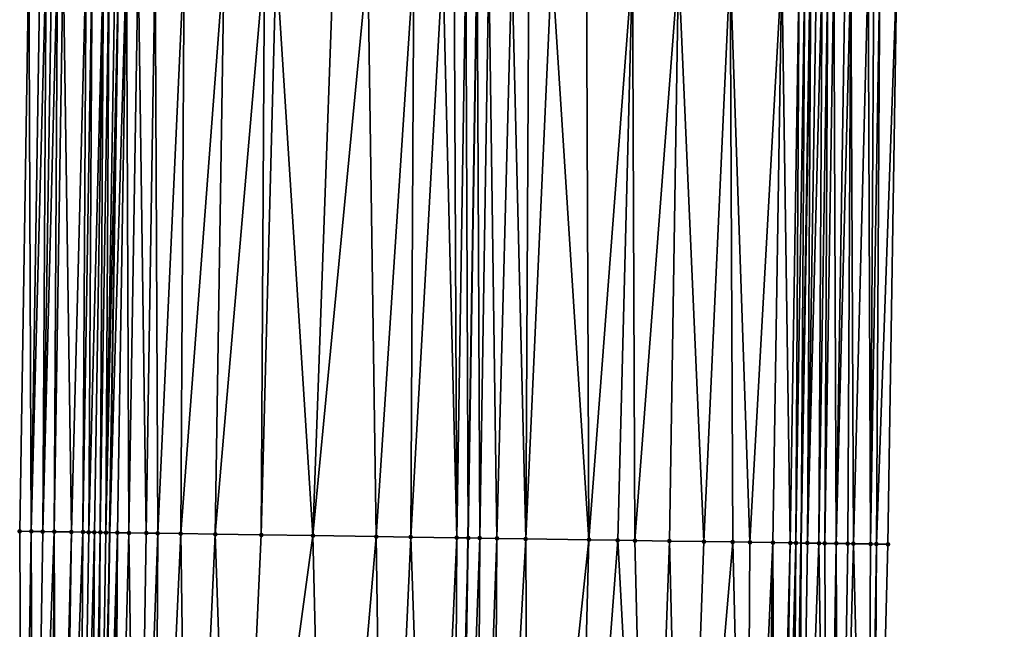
# Model space of a CAD drawing. Header units: feet. Extents: x 2004186 to 2014793, y 836912 to 864902.
# Tile 888 of 974: x 2004186 to 2004220, y 861039 to 861061. Entities that reach past the tile are written whole.
import ezdxf

# ---------------------------------------------------------------- set-up
doc = ezdxf.new("R2010")
doc.units = ezdxf.units.FT
doc.header["$LTSCALE"] = 100
doc.header["$MEASUREMENT"] = 0
for name, color, linetype, lineweight in [('EP_Travel Lane', 5, 'Continuous', 40), ('GPL_Skip Line', 2, 'Continuous', 40), ('Road Shots', 4, 'Continuous', 200), ('Road X-Section', 30, 'Continuous', 13)]:
    doc.layers.add(name, color=color, linetype=linetype, lineweight=lineweight)
doc.layers.add('I-77 SB_MM21-27-Surface-Border', color=7, linetype='Continuous')
doc.layers.add('I-77 SB_MM21-27-Surface-TIN', color=7, linetype='Continuous')

msp = doc.modelspace()

# ---------------------------------------------------------------- linework, layer by layer
at = {"layer": 'EP_Travel Lane'}
for points in [[(2004188.350491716, 860922.342251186, 458.7091436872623), (2004188.217480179, 860942.5299093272, 459.1132109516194), (2004188.277446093, 860962.5266677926, 459.4701127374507), (2004188.337413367, 860982.5238797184, 459.8030662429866), (2004188.397376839, 861002.5198240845, 460.2029673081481), (2004188.549641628, 861022.6916883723, 460.62647474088), (2004188.870431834, 861042.6852360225, 461.0204127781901), (2004189.191227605, 861062.6791305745, 461.3969063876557), (2004189.512018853, 861082.6727431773, 461.787587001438), (2004189.900987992, 861102.8221645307, 462.1748306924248), (2004190.457242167, 861122.8108226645, 462.5558880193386), (2004191.013463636, 861142.7983055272, 462.9940529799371), (2004191.569679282, 861162.7855791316, 463.4423803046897), (2004192.16361443, 861182.8993244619, 463.8981019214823), (2004192.865485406, 861202.883431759, 464.2831902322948), (2004193.567376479, 861222.8681112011, 464.6402158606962), (2004194.269244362, 861242.852130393, 465.0296214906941)], [(2004212.463052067, 860922.6906974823, 457.8377808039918), (2004212.309389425, 860942.509159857, 458.2545775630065), (2004212.363620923, 860962.5054585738, 458.6362310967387), (2004212.417853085, 860982.5020026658, 459.0049167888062), (2004212.47208558, 861002.4986691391, 459.3671489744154), (2004212.611287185, 861022.3285991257, 459.7994372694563), (2004212.92620965, 861042.322114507, 460.1996562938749), (2004213.241133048, 861062.3156891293, 460.5968963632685), (2004213.556060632, 861082.3095294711, 460.9807662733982), (2004213.943923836, 861102.1552192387, 461.3803629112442), (2004214.511993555, 861122.1433622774, 461.7701255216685), (2004215.080044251, 861142.1308359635, 462.19241312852), (2004215.648104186, 861162.1186347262, 462.5989099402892), (2004216.258398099, 861181.9864827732, 463.0114498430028), (2004217.015752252, 861201.9677340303, 463.4314082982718), (2004217.773117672, 861221.9492825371, 463.8367978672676), (2004218.530487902, 861241.9309579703, 464.2359579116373)]]:
    msp.add_polyline3d(points, dxfattribs=at)
at = {"layer": 'GPL_Skip Line'}
msp.add_polyline3d([(2004200.960178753, 860922.5236459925, 458.2950397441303), (2004200.804459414, 860942.5187398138, 458.6819819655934), (2004200.835171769, 860962.5145782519, 459.0898582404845), (2004200.865886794, 860982.5121545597, 459.4059303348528), (2004200.896599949, 861002.5085132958, 459.786321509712), (2004201.023899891, 861022.5034788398, 460.196381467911), (2004201.339265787, 861042.4966912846, 460.6114757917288), (2004201.654640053, 861062.4904343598, 460.9998868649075), (2004201.970009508, 861082.4838724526, 461.4036342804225), (2004202.358246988, 861102.4760442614, 461.7903318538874), (2004202.926310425, 861122.4639662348, 462.1908363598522), (2004203.4943617, 861142.4514602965, 462.6121338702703), (2004204.062409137, 861162.4388192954, 463.0399943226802), (2004204.678962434, 861182.4244422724, 463.4734297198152), (2004205.450956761, 861202.4051672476, 463.8914655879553), (2004206.222968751, 861222.3863493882, 464.2870820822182), (2004206.99498146, 861242.3675501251, 464.6817865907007)], dxfattribs=at)
at = {"layer": 'I-77 SB_MM21-27-Surface-Border', "color": 3, "linetype": 'ByBlock', "lineweight": -2}
for points in [[(2004187.36158193, 860922.3280906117, 458.7383338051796), (2004187.404462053, 860942.5307491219, 459.1348138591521), (2004187.235176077, 860962.5278271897, 459.49343318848), (2004186.265890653, 860982.5258792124, 459.8655192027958), (2004186.296603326, 861002.5219244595, 460.2624634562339), (2004185.825628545, 861022.7329423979, 460.7126237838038), (2004185.741044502, 861042.7324830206, 461.1267337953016), (2004186.056421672, 861062.7264102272, 461.5058819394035), (2004186.371793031, 861082.7199690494, 461.9035657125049), (2004186.764258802, 861102.9092102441, 462.2768487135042), (2004187.332340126, 861122.8977616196, 462.6467693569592), (2004188.100307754, 861142.879471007, 463.073067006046), (2004189.068185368, 861162.8551716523, 463.5152458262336), (2004190.689037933, 861182.9555736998, 463.9335488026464), (2004191.660910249, 861202.9292785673, 464.3171883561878), (2004191.833385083, 861222.9340267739, 464.6931279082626), (2004193.804542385, 861242.8699143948, 465.037978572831)], [(2004219.985724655, 861241.8769193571, 464.1288523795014), (2004219.013869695, 861221.9036637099, 463.7231923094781), (2004219.041312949, 861201.8929332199, 463.2619491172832), (2004218.669069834, 861181.8980445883, 462.7811678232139), (2004218.456999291, 861162.0438829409, 462.3523632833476), (2004218.088867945, 861142.0507300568, 461.9299440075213), (2004217.520816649, 861122.0632352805, 461.5086812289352), (2004216.95273901, 861102.0748135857, 461.1324589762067), (2004216.768384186, 861082.2641143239, 460.7165829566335), (2004216.253030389, 861062.273246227, 460.3422266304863), (2004215.937656, 861042.2794953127, 459.9542062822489), (2004215.422310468, 861022.2891511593, 459.5534926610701), (2004215.096601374, 861002.4985356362, 459.1612570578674), (2004214.865888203, 860982.5023200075, 458.7895266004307), (2004213.835173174, 860962.5055086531, 458.514188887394), (2004213.604460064, 860942.5093327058, 458.1403691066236), (2004213.758822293, 860922.7103066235, 457.7464241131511)]]:
    msp.add_polyline3d(points, dxfattribs=at)
at = {"layer": 'I-77 SB_MM21-27-Surface-TIN', "color": 128, "linetype": 'ByBlock', "lineweight": -2}
for points in [[(2004186.056421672, 861062.7264102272, 461.5058819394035), (2004185.741044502, 861042.7324830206, 461.1267337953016), (2004186.140998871, 861042.7264356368, 461.1135945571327)], [(2004186.456375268, 861062.7203138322, 461.4952073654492), (2004186.056421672, 861062.7264102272, 461.5058819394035), (2004186.140998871, 861042.7264356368, 461.1135945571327)], [(2004186.656353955, 861062.7173853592, 461.4838496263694), (2004186.456375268, 861062.7203138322, 461.4952073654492), (2004186.140998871, 861042.7264356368, 461.1135945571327)], [(2004186.656353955, 861062.7173853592, 461.4838496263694), (2004186.140998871, 861042.7264356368, 461.1135945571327), (2004186.540956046, 861042.7205661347, 461.0915103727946)], [(2004186.856333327, 861062.7145003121, 461.4703081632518), (2004186.656353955, 861062.7173853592, 461.4838496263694), (2004186.540956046, 861042.7205661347, 461.0915103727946)], [(2004187.056311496, 861062.7115390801, 461.460597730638), (2004186.856333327, 861062.7145003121, 461.4703081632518), (2004186.540956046, 861042.7205661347, 461.0915103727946)], [(2004187.056311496, 861062.7115390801, 461.460597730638), (2004186.540956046, 861042.7205661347, 461.0915103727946), (2004186.940910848, 861042.714546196, 461.0769910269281)], [(2004187.256288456, 861062.70850113, 461.4547451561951), (2004187.056311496, 861062.7115390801, 461.460597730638), (2004186.940910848, 861042.714546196, 461.0769910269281)], [(2004187.256288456, 861062.70850113, 461.4547451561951), (2004186.940910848, 861042.714546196, 461.0769910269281), (2004187.540841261, 861042.7054027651, 461.0609206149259)], [(2004188.056191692, 861062.6960575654, 461.4460064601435), (2004187.256288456, 861062.70850113, 461.4547451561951), (2004187.540841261, 861042.7054027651, 461.0609206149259)], [(2004188.056191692, 861062.6960575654, 461.4460064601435), (2004187.540841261, 861042.7054027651, 461.0609206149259), (2004187.940794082, 861042.6992572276, 461.0527171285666)], [(2004188.256168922, 861062.693036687, 461.4392954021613), (2004188.056191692, 861062.6960575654, 461.4460064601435), (2004187.940794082, 861042.6992572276, 461.0527171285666)], [(2004188.256168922, 861062.693036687, 461.4392954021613), (2004187.940794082, 861042.6992572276, 461.0527171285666), (2004188.140771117, 861042.6962240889, 461.0466225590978)], [(2004188.65612534, 861062.6871192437, 461.4196220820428), (2004188.256168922, 861062.693036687, 461.4392954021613), (2004188.140771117, 861042.6962240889, 461.0466225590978)], [(2004188.65612534, 861062.6871192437, 461.4196220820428), (2004188.140771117, 861042.6962240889, 461.0466225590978), (2004188.340748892, 861042.6932378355, 461.0381702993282)], [(2004188.65612534, 861062.6871192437, 461.4196220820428), (2004188.340748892, 861042.6932378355, 461.0381702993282), (2004188.540727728, 861042.6903187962, 461.0263381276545)], [(2004188.856105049, 861062.6842555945, 461.405004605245), (2004188.65612534, 861062.6871192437, 461.4196220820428), (2004188.540727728, 861042.6903187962, 461.0263381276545)], [(2004188.856105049, 861062.6842555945, 461.405004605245), (2004188.540727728, 861042.6903187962, 461.0263381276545), (2004188.740704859, 861042.6872917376, 461.0199378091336)], [(2004189.056083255, 861062.6812966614, 461.3951785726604), (2004188.856105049, 861062.6842555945, 461.405004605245), (2004188.740704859, 861042.6872917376, 461.0199378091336)], [(2004189.056083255, 861062.6812966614, 461.3951785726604), (2004188.740704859, 861042.6872917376, 461.0199378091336), (2004189.191227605, 861062.6791305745, 461.3969063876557)], [(2004188.740704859, 861042.6872917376, 461.0199378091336), (2004188.870431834, 861042.6852360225, 461.0204127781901), (2004189.191227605, 861062.6791305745, 461.3969063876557)], [(2004189.456031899, 861062.6748863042, 461.4002918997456), (2004189.191227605, 861062.6791305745, 461.3969063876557), (2004188.870431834, 861042.6852360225, 461.0204127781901)], [(2004189.456031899, 861062.6748863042, 461.4002918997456), (2004188.870431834, 861042.6852360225, 461.0204127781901), (2004189.140654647, 861042.6809539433, 461.0214021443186)], [(2004189.456031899, 861062.6748863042, 461.4002918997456), (2004189.140654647, 861042.6809539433, 461.0214021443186), (2004189.540607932, 861042.6748377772, 461.011721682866)], [(2004189.855985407, 861062.6687843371, 461.3898975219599), (2004189.456031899, 861062.6748863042, 461.4002918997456), (2004189.540607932, 861042.6748377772, 461.011721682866)], [(2004189.855985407, 861062.6687843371, 461.3898975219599), (2004189.540607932, 861042.6748377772, 461.011721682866), (2004190.140536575, 861042.6655822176, 461.0012897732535)], [(2004190.455913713, 861062.6595073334, 461.3805441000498), (2004189.855985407, 861062.6687843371, 461.3898975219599), (2004190.140536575, 861042.6655822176, 461.0012897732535)], [(2004190.455913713, 861062.6595073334, 461.3805441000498), (2004190.140536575, 861042.6655822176, 461.0012897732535), (2004190.540490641, 861042.6595155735, 460.9891190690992)], [(2004191.455799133, 861062.6443569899, 461.3492995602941), (2004190.455913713, 861062.6595073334, 461.3805441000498), (2004190.540490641, 861042.6595155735, 460.9891190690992)], [(2004191.455799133, 861062.6443569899, 461.3492995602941), (2004190.540490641, 861042.6595155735, 460.9891190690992), (2004191.340400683, 861042.6475034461, 460.9586849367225)], [(2004192.855639, 861062.623164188, 461.3046681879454), (2004191.455799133, 861062.6443569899, 461.3492995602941), (2004191.340400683, 861042.6475034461, 460.9586849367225)], [(2004192.855639, 861062.623164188, 461.3046681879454), (2004191.340400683, 861042.6475034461, 460.9586849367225), (2004192.540264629, 861042.6294144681, 460.9165933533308)], [(2004194.255480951, 861062.6021035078, 461.2533929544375), (2004192.855639, 861062.623164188, 461.3046681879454), (2004192.540264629, 861042.6294144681, 460.9165933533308)], [(2004194.255480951, 861062.6021035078, 461.2533929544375), (2004192.540264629, 861042.6294144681, 460.9165933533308), (2004194.140082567, 861042.605254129, 460.8625682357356)], [(2004194.655434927, 861062.5960311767, 461.2415083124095), (2004194.255480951, 861062.6021035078, 461.2533929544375), (2004194.140082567, 861042.605254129, 460.8625682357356)], [(2004194.655434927, 861062.5960311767, 461.2415083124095), (2004194.140082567, 861042.605254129, 460.8625682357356), (2004195.939878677, 861042.5781328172, 460.7988196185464)], [(2004196.655207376, 861062.5658324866, 461.1738902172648), (2004194.655434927, 861062.5960311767, 461.2415083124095), (2004195.939878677, 861042.5781328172, 460.7988196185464)], [(2004197.855071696, 861062.5477672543, 461.1306048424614), (2004196.655207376, 861062.5658324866, 461.1738902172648), (2004195.939878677, 861042.5781328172, 460.7988196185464)], [(2004197.855071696, 861062.5477672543, 461.1306048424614), (2004195.939878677, 861042.5781328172, 460.7988196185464), (2004198.139630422, 861042.5450442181, 460.7179040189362)], [(2004199.454889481, 861062.5235972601, 461.0770656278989), (2004197.855071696, 861062.5477672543, 461.1306048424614), (2004198.139630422, 861042.5450442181, 460.7179040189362)], [(2004199.454889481, 861062.5235972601, 461.0770656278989), (2004198.139630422, 861042.5450442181, 460.7179040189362), (2004199.339494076, 861042.5269367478, 460.6767423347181)], [(2004200.454776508, 861062.5085487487, 461.0407003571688), (2004199.454889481, 861062.5235972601, 461.0770656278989), (2004199.339494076, 861042.5269367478, 460.6767423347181)], [(2004200.454776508, 861062.5085487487, 461.0407003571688), (2004199.339494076, 861042.5269367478, 460.6767423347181), (2004200.939312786, 861042.5028253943, 460.6202539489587)], [(2004200.854730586, 861062.5024829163, 461.0284889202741), (2004200.454776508, 861062.5085487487, 461.0407003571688), (2004200.939312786, 861042.5028253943, 460.6202539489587)], [(2004201.254686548, 861062.496536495, 461.0102727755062), (2004200.854730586, 861062.5024829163, 461.0284889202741), (2004200.939312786, 861042.5028253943, 460.6202539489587)], [(2004201.254686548, 861062.496536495, 461.0102727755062), (2004200.939312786, 861042.5028253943, 460.6202539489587), (2004201.339265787, 861042.4966912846, 460.6114757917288)], [(2004201.254686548, 861062.496536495, 461.0102727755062), (2004201.339265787, 861042.4966912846, 460.6114757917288), (2004201.654640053, 861062.4904343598, 460.9998868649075)], [(2004201.739218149, 861042.4905166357, 460.6047361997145), (2004201.654640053, 861062.4904343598, 460.9998868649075), (2004201.339265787, 861042.4966912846, 460.6114757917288)], [(2004202.054591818, 861062.4842218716, 460.9950501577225), (2004201.654640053, 861062.4904343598, 460.9998868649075), (2004201.739218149, 861042.4905166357, 460.6047361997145)], [(2004202.054591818, 861062.4842218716, 460.9950501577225), (2004201.739218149, 861042.4905166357, 460.6047361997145), (2004202.3391493, 861042.4814200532, 460.5863099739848)], [(2004202.854500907, 861062.4721493, 460.9676557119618), (2004202.054591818, 861062.4842218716, 460.9950501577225), (2004202.3391493, 861042.4814200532, 460.5863099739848)], [(2004202.854500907, 861062.4721493, 460.9676557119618), (2004202.3391493, 861042.4814200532, 460.5863099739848), (2004203.339035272, 861042.466304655, 460.5533079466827)], [(2004203.454432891, 861062.4631055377, 460.9465735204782), (2004202.854500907, 861062.4721493, 460.9676557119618), (2004203.339035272, 861042.466304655, 460.5533079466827)], [(2004204.254341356, 861062.4509934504, 460.9211661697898), (2004203.454432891, 861062.4631055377, 460.9465735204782), (2004203.339035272, 861042.466304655, 460.5533079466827)], [(2004204.254341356, 861062.4509934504, 460.9211661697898), (2004203.339035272, 861042.466304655, 460.5533079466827), (2004205.538783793, 861042.4330117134, 460.4826679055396)], [(2004205.454205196, 861062.4328976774, 460.8794165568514), (2004204.254341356, 861062.4509934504, 460.9211661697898), (2004205.538783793, 861042.4330117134, 460.4826679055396)], [(2004207.054021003, 861062.4086022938, 460.8321826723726), (2004205.454205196, 861062.4328976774, 460.8794165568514), (2004205.538783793, 861042.4330117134, 460.4826679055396)], [(2004207.054021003, 861062.4086022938, 460.8321826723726), (2004205.538783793, 861042.4330117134, 460.4826679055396), (2004206.53866888, 861042.4178402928, 460.4524830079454)], [(2004207.054021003, 861062.4086022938, 460.8321826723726), (2004206.53866888, 861042.4178402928, 460.4524830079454), (2004207.138600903, 861042.4087989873, 460.4312771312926)], [(2004208.653836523, 861062.3842886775, 460.7858656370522), (2004207.054021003, 861062.4086022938, 460.8321826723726), (2004207.138600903, 861042.4087989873, 460.4312771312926)], [(2004208.653836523, 861062.3842886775, 460.7858656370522), (2004207.138600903, 861042.4087989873, 460.4312771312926), (2004208.33846227, 861042.3905464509, 460.3974102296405)], [(2004208.653836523, 861062.3842886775, 460.7858656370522), (2004208.33846227, 861042.3905464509, 460.3974102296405), (2004209.538324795, 861042.3723673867, 460.3598487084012)], [(2004210.45363247, 861062.3571569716, 460.7226401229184), (2004208.653836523, 861062.3842886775, 460.7858656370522), (2004209.538324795, 861042.3723673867, 460.3598487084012)], [(2004210.45363247, 861062.3571569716, 460.7226401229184), (2004209.538324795, 861042.3723673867, 460.3598487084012), (2004210.538210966, 861042.3572646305, 460.326210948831)], [(2004212.25343101, 861062.3301896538, 460.6511481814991), (2004210.45363247, 861062.3571569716, 460.7226401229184), (2004211.138143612, 861042.3482628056, 460.3030197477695)], [(2004210.45363247, 861062.3571569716, 460.7226401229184), (2004210.538210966, 861042.3572646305, 460.326210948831), (2004211.138143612, 861042.3482628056, 460.3030197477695)], [(2004212.25343101, 861062.3301896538, 460.6511481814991), (2004211.138143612, 861042.3482628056, 460.3030197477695), (2004211.938055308, 861042.336355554, 460.2673118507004)], [(2004212.25343101, 861062.3301896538, 460.6511481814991), (2004211.938055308, 861042.336355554, 460.2673118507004), (2004212.537991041, 861042.3275494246, 460.2342799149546)], [(2004212.85336569, 861062.3213167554, 460.6214739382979), (2004212.25343101, 861062.3301896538, 460.6511481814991), (2004212.537991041, 861042.3275494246, 460.2342799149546)], [(2004212.85336569, 861062.3213167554, 460.6214739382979), (2004212.537991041, 861042.3275494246, 460.2342799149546), (2004212.737970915, 861042.3246962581, 460.219135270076)], [(2004213.053345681, 861062.3184710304, 460.6059551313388), (2004212.85336569, 861062.3213167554, 460.6214739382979), (2004212.737970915, 861042.3246962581, 460.219135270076)], [(2004213.053345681, 861062.3184710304, 460.6059551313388), (2004212.737970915, 861042.3246962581, 460.219135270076), (2004212.92620965, 861042.322114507, 460.1996562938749)], [(2004213.053345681, 861062.3184710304, 460.6059551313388), (2004212.92620965, 861042.322114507, 460.1996562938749), (2004213.241133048, 861062.3156891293, 460.5968963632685)], [(2004213.253323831, 861062.3155085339, 460.5963082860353), (2004213.241133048, 861062.3156891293, 460.5968963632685), (2004212.92620965, 861042.322114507, 460.1996562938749)], [(2004213.253323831, 861062.3155085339, 460.5963082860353), (2004212.92620965, 861042.322114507, 460.1996562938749), (2004213.137934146, 861042.3192106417, 460.1777470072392)], [(2004213.453299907, 861062.3124145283, 460.5932744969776), (2004213.253323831, 861062.3155085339, 460.5963082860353), (2004213.137934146, 861042.3192106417, 460.1777470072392)], [(2004213.653279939, 861062.3095713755, 460.5776263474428), (2004213.453299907, 861062.3124145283, 460.5932744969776), (2004213.137934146, 861042.3192106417, 460.1777470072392)], [(2004213.653279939, 861062.3095713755, 460.5776263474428), (2004213.137934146, 861042.3192106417, 460.1777470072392), (2004213.53789345, 861042.3134761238, 460.1488750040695)], [(2004213.85326126, 861062.3068099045, 460.5578707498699), (2004213.653279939, 861062.3095713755, 460.5776263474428), (2004213.53789345, 861042.3134761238, 460.1488750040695)], [(2004213.85326126, 861062.3068099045, 460.5578707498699), (2004213.53789345, 861042.3134761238, 460.1488750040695), (2004213.737873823, 861042.310654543, 460.1321420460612)], [(2004214.053243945, 861062.3041349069, 460.5337667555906), (2004213.85326126, 861062.3068099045, 460.5578707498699), (2004213.737873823, 861042.310654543, 460.1321420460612)], [(2004214.053243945, 861062.3041349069, 460.5337667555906), (2004213.737873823, 861042.310654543, 460.1321420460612), (2004214.137837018, 861042.3051667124, 460.0908651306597)], [(2004214.453210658, 861062.2988700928, 460.4812753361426), (2004214.053243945, 861062.3041349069, 460.5337667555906), (2004214.137837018, 861042.3051667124, 460.0908651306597)], [(2004214.653192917, 861062.2961681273, 460.4585274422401), (2004214.453210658, 861062.2988700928, 460.4812753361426), (2004214.137837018, 861042.3051667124, 460.0908651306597)], [(2004214.653192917, 861062.2961681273, 460.4585274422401), (2004214.137837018, 861042.3051667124, 460.0908651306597), (2004214.53780036, 861042.2996881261, 460.0491233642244)], [(2004214.653192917, 861062.2961681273, 460.4585274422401), (2004214.53780036, 861042.2996881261, 460.0491233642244), (2004214.737780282, 861042.2968379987, 460.0338258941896)], [(2004215.253134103, 861062.2877077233, 460.4081105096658), (2004214.653192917, 861062.2961681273, 460.4585274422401), (2004214.737780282, 861042.2968379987, 460.0338258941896)], [(2004215.253134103, 861062.2877077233, 460.4081105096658), (2004214.737780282, 861042.2968379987, 460.0338258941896), (2004215.337716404, 861042.2880565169, 459.9995545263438)], [(2004215.453112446, 861062.2847574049, 460.3978512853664), (2004215.253134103, 861062.2877077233, 460.4081105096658), (2004215.337716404, 861042.2880565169, 459.9995545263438)], [(2004215.453112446, 861062.2847574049, 460.3978512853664), (2004215.337716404, 861042.2880565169, 459.9995545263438), (2004215.653089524, 861062.2817269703, 460.3916207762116)], [(2004215.653089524, 861062.2817269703, 460.3916207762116), (2004215.337716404, 861042.2880565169, 459.9995545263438), (2004215.537695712, 861042.2851674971, 459.9862127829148)], [(2004215.653089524, 861062.2817269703, 460.3916207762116), (2004215.537695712, 861042.2851674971, 459.9862127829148), (2004216.253030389, 861062.273246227, 460.3422266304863)], [(2004216.253030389, 861062.273246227, 460.3422266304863), (2004215.537695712, 861042.2851674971, 459.9862127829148), (2004215.937656, 861042.2794953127, 459.9542062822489)], [(2004186.140998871, 861042.7264356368, 461.1135945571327), (2004185.741044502, 861042.7324830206, 461.1267337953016), (2004185.825628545, 861022.7329423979, 460.7126237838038)], [(2004186.140998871, 861042.7264356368, 461.1135945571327), (2004185.825628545, 861022.7329423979, 460.7126237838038), (2004186.225582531, 861022.7268707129, 460.7007064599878)], [(2004186.540956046, 861042.7205661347, 461.0915103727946), (2004186.140998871, 861042.7264356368, 461.1135945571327), (2004186.225582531, 861022.7268707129, 460.7007064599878)], [(2004186.940910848, 861042.714546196, 461.0769910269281), (2004186.540956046, 861042.7205661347, 461.0915103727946), (2004186.225582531, 861022.7268707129, 460.7007064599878)], [(2004186.940910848, 861042.714546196, 461.0769910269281), (2004186.225582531, 861022.7268707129, 460.7007064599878), (2004186.825516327, 861022.7179417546, 460.6738509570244)], [(2004186.940910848, 861042.714546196, 461.0769910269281), (2004186.825516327, 861022.7179417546, 460.6738509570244), (2004187.025494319, 861022.7149692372, 460.6647079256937)], [(2004187.540841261, 861042.7054027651, 461.0609206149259), (2004186.940910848, 861042.714546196, 461.0769910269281), (2004187.025494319, 861022.7149692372, 460.6647079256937)], [(2004187.540841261, 861042.7054027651, 461.0609206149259), (2004187.025494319, 861022.7149692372, 460.6647079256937), (2004187.225471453, 861022.711942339, 460.6582995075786)], [(2004187.940794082, 861042.6992572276, 461.0527171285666), (2004187.540841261, 861042.7054027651, 461.0609206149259), (2004187.225471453, 861022.711942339, 460.6582995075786)], [(2004187.940794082, 861042.6992572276, 461.0527171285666), (2004187.225471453, 861022.711942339, 460.6582995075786), (2004187.825400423, 861022.7027074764, 460.6468266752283)], [(2004188.140771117, 861042.6962240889, 461.0466225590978), (2004187.940794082, 861042.6992572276, 461.0527171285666), (2004187.825400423, 861022.7027074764, 460.6468266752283)], [(2004188.340748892, 861042.6932378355, 461.0381702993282), (2004188.140771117, 861042.6962240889, 461.0466225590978), (2004187.825400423, 861022.7027074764, 460.6468266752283)], [(2004188.340748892, 861042.6932378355, 461.0381702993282), (2004187.825400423, 861022.7027074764, 460.6468266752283), (2004188.225356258, 861022.6967530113, 460.6290148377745)], [(2004188.540727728, 861042.6903187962, 461.0263381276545), (2004188.340748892, 861042.6932378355, 461.0381702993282), (2004188.225356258, 861022.6967530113, 460.6290148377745)], [(2004188.540727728, 861042.6903187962, 461.0263381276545), (2004188.225356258, 861022.6967530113, 460.6290148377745), (2004188.425332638, 861022.6936783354, 460.6250089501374)], [(2004188.740704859, 861042.6872917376, 461.0199378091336), (2004188.540727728, 861042.6903187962, 461.0263381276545), (2004188.425332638, 861022.6936783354, 460.6250089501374)], [(2004188.740704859, 861042.6872917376, 461.0199378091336), (2004188.425332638, 861022.6936783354, 460.6250089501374), (2004188.870431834, 861042.6852360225, 461.0204127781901)], [(2004188.425332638, 861022.6936783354, 460.6250089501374), (2004188.549641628, 861022.6916883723, 460.62647474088), (2004188.870431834, 861042.6852360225, 461.0204127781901)], [(2004189.140654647, 861042.6809539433, 461.0214021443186), (2004188.870431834, 861042.6852360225, 461.0204127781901), (2004188.549641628, 861022.6916883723, 460.62647474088)], [(2004189.140654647, 861042.6809539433, 461.0214021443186), (2004188.549641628, 861022.6916883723, 460.62647474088), (2004188.825281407, 861022.6872758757, 460.6297249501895)], [(2004189.140654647, 861042.6809539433, 461.0214021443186), (2004188.825281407, 861022.6872758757, 460.6297249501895), (2004189.025256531, 861022.6841215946, 460.6297220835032)], [(2004189.540607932, 861042.6748377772, 461.011721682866), (2004189.140654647, 861042.6809539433, 461.0214021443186), (2004189.025256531, 861022.6841215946, 460.6297220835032)], [(2004189.540607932, 861042.6748377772, 461.011721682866), (2004189.025256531, 861022.6841215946, 460.6297220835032), (2004189.825162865, 861022.671874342, 460.6111112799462)], [(2004190.140536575, 861042.6655822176, 461.0012897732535), (2004189.540607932, 861042.6748377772, 461.011721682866), (2004189.825162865, 861022.671874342, 460.6111112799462)], [(2004190.540490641, 861042.6595155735, 460.9891190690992), (2004190.140536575, 861042.6655822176, 461.0012897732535), (2004189.825162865, 861022.671874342, 460.6111112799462)], [(2004190.540490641, 861042.6595155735, 460.9891190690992), (2004189.825162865, 861022.671874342, 460.6111112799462), (2004190.425095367, 861022.6628633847, 460.5883791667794)], [(2004191.340400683, 861042.6475034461, 460.9586849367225), (2004190.540490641, 861042.6595155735, 460.9891190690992), (2004190.425095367, 861022.6628633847, 460.5883791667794)], [(2004191.340400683, 861042.6475034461, 460.9586849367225), (2004190.425095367, 861022.6628633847, 460.5883791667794), (2004191.624961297, 861022.6449001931, 460.5399620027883)], [(2004192.540264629, 861042.6294144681, 460.9165933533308), (2004191.340400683, 861042.6475034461, 460.9586849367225), (2004191.624961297, 861022.6449001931, 460.5399620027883)], [(2004192.540264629, 861042.6294144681, 460.9165933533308), (2004191.624961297, 861022.6449001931, 460.5399620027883), (2004193.224781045, 861022.6208546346, 460.4801646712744)], [(2004194.140082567, 861042.605254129, 460.8625682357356), (2004192.540264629, 861042.6294144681, 460.9165933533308), (2004193.224781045, 861022.6208546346, 460.4801646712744)], [(2004195.939878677, 861042.5781328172, 460.7988196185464), (2004194.140082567, 861042.605254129, 460.8625682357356), (2004193.224781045, 861022.6208546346, 460.4801646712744)], [(2004195.939878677, 861042.5781328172, 460.7988196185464), (2004193.224781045, 861022.6208546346, 460.4801646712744), (2004196.424419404, 861022.5726914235, 460.364195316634)], [(2004198.139630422, 861042.5450442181, 460.7179040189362), (2004195.939878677, 861042.5781328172, 460.7988196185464), (2004196.424419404, 861022.5726914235, 460.364195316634)], [(2004198.139630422, 861042.5450442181, 460.7179040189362), (2004196.424419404, 861022.5726914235, 460.364195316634), (2004198.424194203, 861022.5426417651, 460.2890820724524)], [(2004199.339494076, 861042.5269367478, 460.6767423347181), (2004198.139630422, 861042.5450442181, 460.7179040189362), (2004198.424194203, 861022.5426417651, 460.2890820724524)], [(2004199.339494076, 861042.5269367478, 460.6767423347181), (2004198.424194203, 861022.5426417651, 460.2890820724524), (2004200.02401371, 861022.5185809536, 460.230051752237)], [(2004200.939312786, 861042.5028253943, 460.6202539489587), (2004199.339494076, 861042.5269367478, 460.6767423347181), (2004200.02401371, 861022.5185809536, 460.230051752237)], [(2004200.939312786, 861042.5028253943, 460.6202539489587), (2004200.02401371, 861022.5185809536, 460.230051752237), (2004200.823923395, 861022.5065461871, 460.2007558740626)], [(2004200.939312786, 861042.5028253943, 460.6202539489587), (2004200.823923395, 861022.5065461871, 460.2007558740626), (2004201.339265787, 861042.4966912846, 460.6114757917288)], [(2004200.823923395, 861022.5065461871, 460.2007558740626), (2004201.023899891, 861022.5034788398, 460.196381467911), (2004201.339265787, 861042.4966912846, 460.6114757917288)], [(2004201.739218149, 861042.4905166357, 460.6047361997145), (2004201.339265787, 861042.4966912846, 460.6114757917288), (2004201.023899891, 861022.5034788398, 460.196381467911)], [(2004201.739218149, 861042.4905166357, 460.6047361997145), (2004201.023899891, 861022.5034788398, 460.196381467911), (2004201.623827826, 861022.4941783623, 460.1882081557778)], [(2004202.3391493, 861042.4814200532, 460.5863099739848), (2004201.739218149, 861042.4905166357, 460.6047361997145), (2004201.623827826, 861022.4941783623, 460.1882081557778)], [(2004202.3391493, 861042.4814200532, 460.5863099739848), (2004201.623827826, 861022.4941783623, 460.1882081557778), (2004202.223758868, 861022.4850747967, 460.1701329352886)], [(2004203.339035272, 861042.466304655, 460.5533079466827), (2004202.3391493, 861042.4814200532, 460.5863099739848), (2004202.223758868, 861022.4850747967, 460.1701329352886)], [(2004203.339035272, 861042.466304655, 460.5533079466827), (2004202.223758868, 861022.4850747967, 460.1701329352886), (2004203.423624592, 861022.4670985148, 460.1223740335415)], [(2004205.538783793, 861042.4330117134, 460.4826679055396), (2004203.339035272, 861042.466304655, 460.5533079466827), (2004203.423624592, 861022.4670985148, 460.1223740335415)], [(2004205.538783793, 861042.4330117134, 460.4826679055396), (2004203.423624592, 861022.4670985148, 460.1223740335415), (2004205.02344228, 861022.4429223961, 460.0691420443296)], [(2004206.53866888, 861042.4178402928, 460.4524830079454), (2004205.538783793, 861042.4330117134, 460.4826679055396), (2004205.02344228, 861022.4429223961, 460.0691420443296)], [(2004206.53866888, 861042.4178402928, 460.4524830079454), (2004205.02344228, 861022.4429223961, 460.0691420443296), (2004207.623143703, 861022.4034890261, 459.9900409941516)], [(2004207.138600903, 861042.4087989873, 460.4312771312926), (2004206.53866888, 861042.4178402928, 460.4524830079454), (2004207.623143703, 861022.4034890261, 459.9900409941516)], [(2004208.33846227, 861042.3905464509, 460.3974102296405), (2004207.138600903, 861042.4087989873, 460.4312771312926), (2004207.623143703, 861022.4034890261, 459.9900409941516)], [(2004208.33846227, 861042.3905464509, 460.3974102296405), (2004207.623143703, 861022.4034890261, 459.9900409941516), (2004208.823005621, 861022.38527151, 459.9544127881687)], [(2004209.538324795, 861042.3723673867, 460.3598487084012), (2004208.33846227, 861042.3905464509, 460.3974102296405), (2004208.823005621, 861022.38527151, 459.9544127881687)], [(2004210.538210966, 861042.3572646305, 460.326210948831), (2004209.538324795, 861042.3723673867, 460.3598487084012), (2004208.823005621, 861022.38527151, 459.9544127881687)], [(2004210.538210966, 861042.3572646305, 460.326210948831), (2004208.823005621, 861022.38527151, 459.9544127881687), (2004211.02275482, 861022.3520215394, 459.881611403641)], [(2004211.138143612, 861042.3482628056, 460.3030197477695), (2004210.538210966, 861042.3572646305, 460.326210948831), (2004211.02275482, 861022.3520215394, 459.881611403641)], [(2004211.938055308, 861042.336355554, 460.2673118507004), (2004211.138143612, 861042.3482628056, 460.3030197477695), (2004211.02275482, 861022.3520215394, 459.881611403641)], [(2004211.938055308, 861042.336355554, 460.2673118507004), (2004211.02275482, 861022.3520215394, 459.881611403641), (2004211.622688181, 861022.3430650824, 459.8561386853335)], [(2004211.938055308, 861042.336355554, 460.2673118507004), (2004211.622688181, 861022.3430650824, 459.8561386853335), (2004212.022644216, 861022.3371233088, 459.8376886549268)], [(2004212.537991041, 861042.3275494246, 460.2342799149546), (2004211.938055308, 861042.336355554, 460.2673118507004), (2004212.022644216, 861022.3371233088, 459.8376886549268)], [(2004212.537991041, 861042.3275494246, 460.2342799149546), (2004212.022644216, 861022.3371233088, 459.8376886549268), (2004212.222622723, 861022.3341834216, 459.82690479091)], [(2004212.737970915, 861042.3246962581, 460.219135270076), (2004212.537991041, 861042.3275494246, 460.2342799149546), (2004212.222622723, 861022.3341834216, 459.82690479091)], [(2004212.737970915, 861042.3246962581, 460.219135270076), (2004212.222622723, 861022.3341834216, 459.82690479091), (2004212.611287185, 861022.3285991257, 459.7994372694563)], [(2004212.737970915, 861042.3246962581, 460.219135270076), (2004212.611287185, 861022.3285991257, 459.7994372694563), (2004212.92620965, 861042.322114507, 460.1996562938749)], [(2004212.622581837, 861022.3284368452, 459.7986390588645), (2004212.92620965, 861042.322114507, 460.1996562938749), (2004212.611287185, 861022.3285991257, 459.7994372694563)], [(2004212.822562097, 861022.3256081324, 459.7822646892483), (2004212.92620965, 861042.322114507, 460.1996562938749), (2004212.622581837, 861022.3284368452, 459.7986390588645)], [(2004213.137934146, 861042.3192106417, 460.1777470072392), (2004212.92620965, 861042.322114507, 460.1996562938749), (2004212.822562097, 861022.3256081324, 459.7822646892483)], [(2004213.53789345, 861042.3134761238, 460.1488750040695), (2004213.137934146, 861042.3192106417, 460.1777470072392), (2004212.822562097, 861022.3256081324, 459.7822646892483)], [(2004213.53789345, 861042.3134761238, 460.1488750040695), (2004212.822562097, 861022.3256081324, 459.7822646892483), (2004213.822469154, 861022.3118295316, 459.6820402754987)], [(2004213.737873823, 861042.310654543, 460.1321420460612), (2004213.53789345, 861042.3134761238, 460.1488750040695), (2004213.822469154, 861022.3118295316, 459.6820402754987)], [(2004214.137837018, 861042.3051667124, 460.0908651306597), (2004213.737873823, 861042.310654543, 460.1321420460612), (2004213.822469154, 861022.3118295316, 459.6820402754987)], [(2004214.137837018, 861042.3051667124, 460.0908651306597), (2004213.822469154, 861022.3118295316, 459.6820402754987), (2004214.222430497, 861022.3062242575, 459.6466690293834)], [(2004214.53780036, 861042.2996881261, 460.0491233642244), (2004214.137837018, 861042.3051667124, 460.0908651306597), (2004214.222430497, 861022.3062242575, 459.6466690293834)], [(2004214.737780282, 861042.2968379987, 460.0338258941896), (2004214.53780036, 861042.2996881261, 460.0491233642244), (2004214.222430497, 861022.3062242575, 459.6466690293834)], [(2004214.737780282, 861042.2968379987, 460.0338258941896), (2004214.222430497, 861022.3062242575, 459.6466690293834), (2004215.222329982, 861022.2919655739, 459.5705860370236)], [(2004215.337716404, 861042.2880565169, 459.9995545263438), (2004214.737780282, 861042.2968379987, 460.0338258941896), (2004215.222329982, 861022.2919655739, 459.5705860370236)], [(2004215.337716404, 861042.2880565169, 459.9995545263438), (2004215.222329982, 861022.2919655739, 459.5705860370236), (2004215.537695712, 861042.2851674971, 459.9862127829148)], [(2004215.537695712, 861042.2851674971, 459.9862127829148), (2004215.222329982, 861022.2919655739, 459.5705860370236), (2004215.422310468, 861022.2891511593, 459.5534926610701)], [(2004215.537695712, 861042.2851674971, 459.9862127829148), (2004215.422310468, 861022.2891511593, 459.5534926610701), (2004215.937656, 861042.2794953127, 459.9542062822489)]]:
    msp.add_3dface(points, dxfattribs=at)
at = {"layer": 'Road Shots', "lineweight": 100}
for p in [(2004185.741044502, 861042.7324830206, 461.1267337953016), (2004186.140998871, 861042.7264356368, 461.1135945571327), (2004186.540956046, 861042.7205661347, 461.0915103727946), (2004186.940910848, 861042.714546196, 461.0769910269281), (2004187.540841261, 861042.7054027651, 461.0609206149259), (2004187.940794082, 861042.6992572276, 461.0527171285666), (2004188.140771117, 861042.6962240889, 461.0466225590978), (2004188.340748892, 861042.6932378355, 461.0381702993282), (2004188.540727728, 861042.6903187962, 461.0263381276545), (2004188.740704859, 861042.6872917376, 461.0199378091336), (2004189.140654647, 861042.6809539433, 461.0214021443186), (2004189.540607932, 861042.6748377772, 461.011721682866), (2004190.140536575, 861042.6655822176, 461.0012897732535), (2004190.540490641, 861042.6595155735, 460.9891190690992), (2004191.340400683, 861042.6475034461, 460.9586849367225), (2004192.540264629, 861042.6294144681, 460.9165933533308), (2004194.140082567, 861042.605254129, 460.8625682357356), (2004195.939878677, 861042.5781328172, 460.7988196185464), (2004198.139630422, 861042.5450442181, 460.7179040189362), (2004199.339494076, 861042.5269367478, 460.6767423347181), (2004200.939312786, 861042.5028253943, 460.6202539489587), (2004201.339265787, 861042.4966912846, 460.6114757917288), (2004201.739218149, 861042.4905166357, 460.6047361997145), (2004202.3391493, 861042.4814200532, 460.5863099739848), (2004203.339035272, 861042.466304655, 460.5533079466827), (2004205.538783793, 861042.4330117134, 460.4826679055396), (2004206.53866888, 861042.4178402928, 460.4524830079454), (2004207.138600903, 861042.4087989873, 460.4312771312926), (2004208.33846227, 861042.3905464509, 460.3974102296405), (2004209.538324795, 861042.3723673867, 460.3598487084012), (2004210.538210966, 861042.3572646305, 460.326210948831), (2004211.138143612, 861042.3482628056, 460.3030197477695), (2004211.938055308, 861042.336355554, 460.2673118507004), (2004212.537991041, 861042.3275494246, 460.2342799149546), (2004212.737970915, 861042.3246962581, 460.219135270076), (2004213.137934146, 861042.3192106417, 460.1777470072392), (2004213.53789345, 861042.3134761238, 460.1488750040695), (2004213.737873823, 861042.310654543, 460.1321420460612), (2004214.137837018, 861042.3051667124, 460.0908651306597), (2004214.53780036, 861042.2996881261, 460.0491233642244), (2004214.737780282, 861042.2968379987, 460.0338258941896), (2004215.337716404, 861042.2880565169, 459.9995545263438), (2004215.537695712, 861042.2851674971, 459.9862127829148), (2004215.937656, 861042.2794953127, 459.9542062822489)]:
    msp.add_point(p, dxfattribs=at)
at = {"layer": 'Road X-Section', "extrusion": (0.01576856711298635, 0.9996779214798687, 0.01988480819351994), "elevation": 892377.7158951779, "flags": 128}
msp.add_lwpolyline([(-1990356.363681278, -17287.05101922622), (-1990356.763681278, -17287.06416106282), (-1990357.163681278, -17287.08624961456), (-1990357.563681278, -17287.10077183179), (-1990358.163681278, -17287.1168454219), (-1990358.563681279, -17287.12505053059), (-1990358.763681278, -17287.13114630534), (-1990358.963681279, -17287.13960023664), (-1990359.163681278, -17287.15143474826), (-1990359.363681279, -17287.15783633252), (-1990359.763681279, -17287.15637170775), (-1990360.163681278, -17287.16605408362), (-1990360.763681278, -17287.17648805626), (-1990361.163681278, -17287.18866116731), (-1990361.963681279, -17287.21910131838), (-1990363.163681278, -17287.26120122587), (-1990364.763681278, -17287.31523702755), (-1990366.563681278, -17287.37899825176), (-1990368.763681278, -17287.45992985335), (-1990369.963681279, -17287.50109967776), (-1990371.563681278, -17287.55759923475), (-1990371.963681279, -17287.56637912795), (-1990372.363681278, -17287.57312005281), (-1990372.963681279, -17287.59154992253), (-1990373.963681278, -17287.62455847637), (-1990376.163681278, -17287.69521248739), (-1990377.163681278, -17287.72540335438), (-1990377.763681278, -17287.74661342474), (-1990378.963681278, -17287.78048702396), (-1990380.163681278, -17287.81805597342), (-1990381.163681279, -17287.85170038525), (-1990381.763681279, -17287.87489617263), (-1990382.563681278, -17287.91061113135), (-1990383.163681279, -17287.94364959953), (-1990383.363681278, -17287.95879723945), (-1990383.763681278, -17288.00019368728), (-1990384.163681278, -17288.02907140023), (-1990384.363681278, -17288.04580766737), (-1990384.763681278, -17288.08709274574), (-1990385.163681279, -17288.12884276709), (-1990385.363681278, -17288.14414326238), (-1990385.963681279, -17288.17842140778), (-1990386.163681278, -17288.19176578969), (-1990386.563681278, -17288.22377862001)], dxfattribs=at)

doc.saveas('drawing.dxf')
